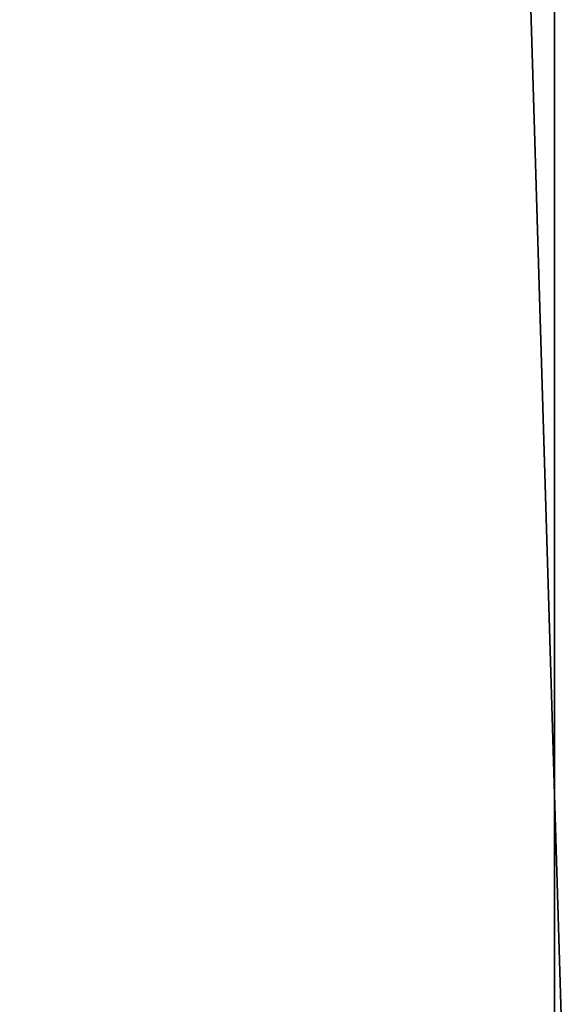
# Model space of a CAD drawing. Header units: millimetres. Extents: x -365 to 365, y -678 to 20.
# Tile 387 of 656: x -3.53 to -2.784, y -48.409 to -47.065. Entities that reach past the tile are written whole.
import ezdxf

# ---------------------------------------------------------------- set-up
doc = ezdxf.new("R2010")
doc.units = ezdxf.units.MM
doc.header["$LTSCALE"] = 65.185185
for name, color, linetype in [('362', 7, 'CONTINUOUS'), ('371', 7, 'CONTINUOUS'), ('373', 7, 'CONTINUOUS')]:
    doc.layers.add(name, color=color, linetype=linetype)

msp = doc.modelspace()

# ---------------------------------------------------------------- linework, layer by layer
at = {"layer": '362', "linetype": 'CONTINUOUS'}
for points in [[(-2, -74.7, 19.85), (-2, 0, 19.85), (-4.0572, -6.3538, 19.0336), (-2, -74.7, 19.85)], [(-2, -74.7, 19.85), (-4.0572, -6.3538, 19.0336), (-4.1213, -74.7, 18.9713), (-2, -74.7, 19.85)]]:
    msp.add_3dface(points, dxfattribs=at)
at = {"layer": '371', "linetype": 'CONTINUOUS'}
for points in [[(-4.7, -74.2112, -6.3204), (-4.7, -41.7738, -13.3287), (-2.7984, -71.5634, -6.8925), (-4.7, -74.2112, -6.3204)], [(-2.7984, -71.5634, -6.8925), (-4.7, -41.7738, -13.3287), (-2.7996, -71.4458, -6.9179), (-2.7984, -71.5634, -6.8925)], [(-2.7996, -71.4458, -6.9179), (-4.7, -41.7738, -13.3287), (-2.8, -71.3286, -6.9432), (-2.7996, -71.4458, -6.9179)], [(-2.8, -71.3286, -6.9432), (-4.7, -41.7738, -13.3287), (-2.8, -41.7738, -13.3287), (-2.8, -71.3286, -6.9432)]]:
    msp.add_3dface(points, dxfattribs=at)
at = {"layer": '373', "linetype": 'CONTINUOUS'}
for points in [[(-2.8, -71.3286, -6.9432), (-2.8, -41.7738, -13.3287), (-2.5911, -41.7559, -13.246), (-2.8, -71.3286, -6.9432)], [(-2.8, -71.3286, -6.9432), (-2.5911, -41.7559, -13.246), (-2.5847, -71.3093, -6.8542), (-2.8, -71.3286, -6.9432)]]:
    msp.add_3dface(points, dxfattribs=at)

doc.saveas('drawing.dxf')
